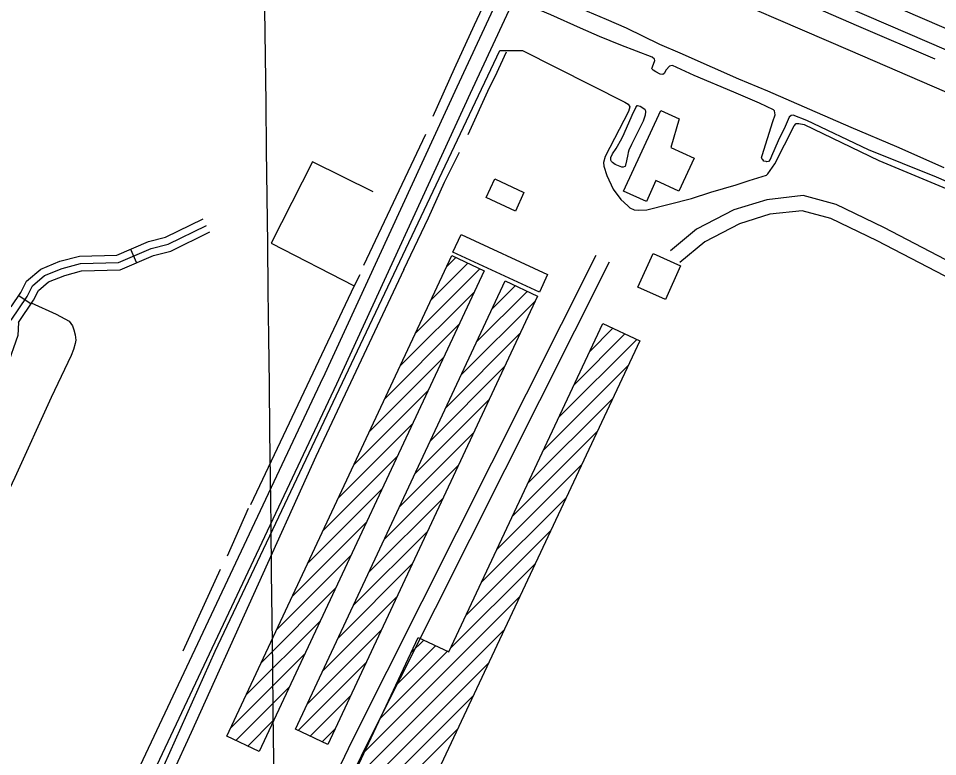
# Model space of a CAD drawing. Extents: x 3677843 to 3715951, y 511991 to 537744.
# Drawn here: x 3707889 to 3709745, y 525668 to 527158 of the extents above; entities that cross this region are included whole.
import ezdxf

# ---------------------------------------------------------------- set-up
doc = ezdxf.new("R2010")
doc.units = 0
for name, color, linetype in [('V-BLDG-OTLN', 7, 'Continuous'), ('V-GRID-MAJR', 7, 'Continuous'), ('V-RAIL-TRAK', 7, 'Continuous'), ('V-ROAD-CNTR', 7, 'Continuous'), ('V-SITE-OTLN', 7, 'Continuous'), ('V-TOPO-SHOR', 7, 'Continuous')]:
    doc.layers.add(name, color=color, linetype=linetype)

msp = doc.modelspace()

# ---------------------------------------------------------------- linework, layer by layer
at = {"layer": 'V-BLDG-OTLN'}
for p, q in [((3708721.946416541, 526589.1018093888), (3708796.5520410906, 526663.707433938)), ((3708753.0609565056, 526655.5716884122), (3708772.4701125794, 526674.9808444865)), ((3708690.8318765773, 526522.6319303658), (3708820.6339696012, 526652.4340233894)), ((3708659.7173366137, 526456.1620513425), (3708809.6181393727, 526606.0628541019)), ((3708814.1838380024, 526504.5625355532), (3708916.440848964, 526606.8195465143)), ((3708845.233347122, 526570.9673837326), (3708892.3502760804, 526618.0843126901)), ((3708783.1343288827, 526438.1576873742), (3708932.7963718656, 526587.8197303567)), ((3708628.60279665, 526389.6921723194), (3708778.503350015, 526539.5927256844)), ((3709042.106960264, 526484.9982843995), (3709089.499065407, 526532.3903895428)), ((3708752.0848197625, 526371.7528391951), (3708901.7468072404, 526521.414826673)), ((3708979.662405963, 526351.84305198), (3709137.635726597, 526509.8163726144)), ((3709010.884683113, 526418.4206681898), (3709113.5673960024, 526521.1033810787)), ((3708597.4882566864, 526323.2222932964), (3708747.3885606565, 526473.1225972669)), ((3708721.0353106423, 526305.3479910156), (3708870.697242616, 526455.0099229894)), ((3708948.440128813, 526285.2654357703), (3709120.234069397, 526457.0593763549)), ((3708566.3737167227, 526256.752414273), (3708716.2737712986, 526406.6524688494)), ((3708689.985801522, 526238.9431428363), (3708839.647677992, 526388.6050193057)), ((3708917.2178516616, 526218.6878195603), (3709089.011561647, 526390.4815295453)), ((3708535.259176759, 526190.28253525), (3708685.1589819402, 526340.1823404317)), ((3708885.9955745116, 526152.1102033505), (3709057.789053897, 526323.9036827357)), ((3708658.9362924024, 526172.538294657), (3708808.598113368, 526322.200115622)), ((3708504.144636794, 526123.8126562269), (3708654.0441925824, 526273.7122120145)), ((3708627.8867832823, 526106.1334464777), (3708777.548548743, 526255.7952119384)), ((3708854.7732973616, 526085.5325871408), (3709026.5665461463, 526257.3258359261)), ((3708473.0300968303, 526057.3427772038), (3708622.929403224, 526207.242083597)), ((3708596.8372741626, 526039.7285982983), (3708746.498984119, 526189.3903082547)), ((3708823.5510202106, 526018.954970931), (3708995.3440383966, 526190.7479891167)), ((3708441.9155568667, 525990.8728981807), (3708591.814613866, 526140.7719551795)), ((3708565.7877650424, 525973.323750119), (3708715.4494194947, 526122.985404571)), ((3708792.32874306, 525952.3773547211), (3708964.1215306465, 526124.1701423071)), ((3708410.801016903, 525924.4030191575), (3708560.699824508, 526074.3018267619)), ((3708534.7382559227, 525906.9189019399), (3708684.39985487, 526056.5805008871)), ((3708761.10646591, 525885.7997385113), (3708932.899022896, 526057.5922954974)), ((3708379.6864769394, 525857.9331401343), (3708529.5850351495, 526007.8316983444)), ((3708503.688746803, 525840.5140537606), (3708653.3502902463, 525990.1755972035)), ((3708587.860436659, 525677.1983702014), (3708901.676515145, 525991.0144486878)), ((3708348.5719369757, 525791.4632611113), (3708498.4702457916, 525941.361569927)), ((3708472.639237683, 525774.1092055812), (3708622.300725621, 525923.7706935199)), ((3708556.638898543, 525610.6214930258), (3708870.454007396, 525924.4366018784)), ((3708681.5250510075, 525876.9290017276), (3708707.567681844, 525902.9716325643)), ((3708619.0819747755, 525743.7752473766), (3708755.7044793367, 525880.3977519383)), ((3708650.303512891, 525810.352124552), (3708731.6360805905, 525891.6846922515)), ((3708317.457397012, 525724.9933820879), (3708467.3554564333, 525874.8914415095)), ((3708454.0641614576, 525720.1787902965), (3708591.2511609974, 525857.3657898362)), ((3708525.417360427, 525544.0446158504), (3708839.2314996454, 525857.8587550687)), ((3708328.0478188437, 525700.2284648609), (3708436.240667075, 525808.4213130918)), ((3708478.1556048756, 525708.9148946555), (3708560.2015963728, 525790.9608861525)), ((3708523.6189242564, 525506.8908406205), (3708808.008991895, 525791.2809082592)), ((3708352.1301315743, 525688.9554385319), (3708405.1258777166, 525741.9511846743)), ((3708461.922803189, 525409.8393804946), (3708776.786484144, 525724.7030614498)), ((3708502.247048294, 525697.6509990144), (3708529.152031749, 525724.5559824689))]:
    msp.add_line(p, q, dxfattribs=at)
for points in [[(3709253.701, 526875.928), (3709222.707, 526808.823), (3709176.307, 526830.253), (3709156.855, 526788.14), (3709111.021, 526809.31), (3709186.219, 526972.118), (3709223.241, 526955.019), (3709206.4450000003, 526897.057)], [(3708892.3680000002, 526768.854), (3708833.771, 526796.09), (3708851.228, 526833.653), (3708909.828, 526806.414)], [(3708782.966, 526721.387), (3708957.345, 526640.612), (3708940.904, 526605.1140000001), (3708766.525, 526685.892)], [(3708829.403, 526648.329), (3708375.252, 525678.132), (3708309.852, 525708.746), (3708764.002, 526678.9450000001)], [(3709225.897, 526658.248), (3709195.376, 526590.199), (3709139.867, 526615.096), (3709170.3880000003, 526683.143)], [(3708937.1520000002, 526597.135), (3708514.002, 525692.155), (3708448.614, 525722.727), (3708871.765, 526627.71)], [(3709143.6520000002, 526506.995), (3708639.244, 525431.412), (3708564.348, 525466.535), (3708556.795, 525450.429), (3708628.848, 525416.637), (3708591.052, 525336.0380000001), (3708519.356, 525369.662), (3708347.023, 525002.188), (3708291.123, 525028.402), (3708308.021, 525064.431), (3708315.133, 525061.094), (3708465.518, 525381.768), (3708451.7800000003, 525388.211), (3708483.407, 525455.652), (3708496.6720000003, 525449.43), (3708524.3140000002, 525508.373), (3708511.506, 525514.38), (3708696.231, 525908.2880000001), (3708758.056, 525879.295), (3709068.869, 526542.0650000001)]]:
    msp.add_lwpolyline(points, close=True, dxfattribs=at)
at = {"layer": 'V-GRID-MAJR'}
msp.add_spline([(3708498.5100000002, 517708.623), (3708427.129, 523767.243), (3708355.725, 529827.795), (3708284.3200000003, 535888.36), (3708284.2970000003, 535890.278)], degree=3, dxfattribs=at)
at = {"layer": 'V-RAIL-TRAK'}
msp.add_lwpolyline([(3708568.614, 527526.075), (3708881.1210000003, 527391.362), (3708953.954, 527358.635), (3709233.543, 527237.803), (3709568.184, 527093.0480000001), (3709758.367, 527010.59), (3709933.17, 526934.316)], dxfattribs=at)
at = {"layer": 'V-ROAD-CNTR'}
for p, q in [((3708115.592729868, 526691.6135905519), (3708127.4437061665, 526664.0536456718)), ((3707890.010181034, 526598.513776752), (3707914.910131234, 526581.7818102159))]:
    msp.add_line(p, q, dxfattribs=at)
for points in [[(3710411.9851370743, 526855.386263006), (3709792.2873764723, 527123.9477258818), (3708938.1830846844, 527492.345989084), (3708551.241858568, 527660.795652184)], [(3710378.3142044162, 526828.1063175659), (3709806.6763476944, 527074.835824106), (3709110.285740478, 527375.6852224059), (3708535.301890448, 527624.10772556)], [(3708504.62095181, 526432.5051087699), (3708774.8224114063, 527019.3959349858), (3708985.358990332, 527472.4510288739)], [(3708531.8708973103, 526419.959133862), (3708802.0503569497, 527006.8019601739), (3709012.56493592, 527459.8090541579)], [(3710347.7872654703, 526207.7815582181), (3710317.6873256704, 526232.819508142), (3710275.925409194, 526284.0464056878), (3710242.0334769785, 526340.174293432), (3710211.20753863, 526410.236153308), (3710192.239576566, 526453.5620666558), (3710161.513638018, 526482.368009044), (3710097.0347669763, 526517.598938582), (3709963.2260345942, 526577.9598178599), (3709823.56331392, 526638.1866974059), (3709636.1296887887, 526735.3975029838), (3709540.1438807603, 526782.1784094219), (3709473.4000142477, 526800.0483736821), (3709400.2701605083, 526791.821390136), (3709333.2732945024, 526771.0564316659), (3709258.200444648, 526732.05950966), (3709205.440550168, 526688.44459689)], [(3710245.6674697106, 526276.1184215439), (3710215.3535303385, 526326.322321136), (3710183.73759357, 526398.1801774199), (3710167.22762659, 526435.8881020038), (3710143.779673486, 526457.8720580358), (3710083.654793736, 526490.7229923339), (3709951.1180588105, 526550.5118727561), (3709810.7013396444, 526611.062751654), (3709622.6497157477, 526708.593556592), (3709529.5959018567, 526753.9464658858), (3709471.118018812, 526769.6024345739), (3709406.442148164, 526762.3274491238), (3709344.7192716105, 526743.196487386), (3709274.858411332, 526706.905559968), (3709224.55451194, 526665.3226431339)], [(3707874.7882114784, 526575.8618220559), (3707893.819173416, 526604.182765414), (3707905.6241498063, 526627.202719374), (3707934.2140926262, 526651.7116703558), (3707973.0580149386, 526667.4076389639), (3708012.2749365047, 526678.038617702), (3708088.070784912, 526679.7796142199), (3708152.153656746, 526707.33455911), (3708186.375588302, 526716.1035415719), (3708262.28643648, 526753.5084667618)], [(3707874.5722119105, 526548.647876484), (3707906.7631475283, 526596.5507806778), (3707917.6261258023, 526617.733738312), (3707942.11207683, 526638.7246963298), (3707977.8470053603, 526653.16466745), (3708014.440932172, 526663.08464761), (3708091.3237784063, 526664.850644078), (3708157.0066470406, 526693.0935875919), (3708191.607577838, 526701.95956986), (3708268.91642322, 526740.0534936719)], [(3707889.3061824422, 526543.67988642), (3707919.7071216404, 526588.9187959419), (3707929.6281017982, 526608.2647572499), (3707950.0100610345, 526625.7377223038), (3707982.635995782, 526638.921695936), (3708016.6069278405, 526648.1306775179), (3708094.5767719, 526649.921673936), (3708161.859637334, 526678.8526160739), (3708196.8395673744, 526687.8155981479), (3708275.54640996, 526726.598520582)], [(3708563.776833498, 525700.8975719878), (3709055.4748501, 526679.7506142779)], [(3708590.5847798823, 525687.4315989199), (3709082.282796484, 526666.2846412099)], [(3707889.3061824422, 526543.67988642), (3707887.795185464, 526517.9559378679), (3707866.0402289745, 526454.1250655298), (3707808.616343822, 526336.6193005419), (3707731.794497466, 526168.9696358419), (3707666.359628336, 526031.5489106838), (3707557.488846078, 525833.0083077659), (3707481.155998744, 525691.4785908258), (3707441.5930778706, 525613.7817462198), (3707429.050102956, 525554.4548648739), (3707419.9771211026, 525509.489954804), (3707424.3321123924, 525457.7730582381), (3707441.4900780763, 525431.674110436), (3707463.8880332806, 525403.1961673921), (3707459.291042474, 525375.3722230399), (3707460.662039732, 525337.314299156)], [(3707893.5841738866, 525136.623700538), (3708504.678951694, 526432.629108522)], [(3707901.05215895, 525082.1188095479), (3708531.812897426, 526419.83513411)], [(3708206.1345487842, 524946.3400811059), (3708288.497384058, 525098.7287763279), (3708445.1320707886, 525453.8330661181), (3708563.658833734, 525700.6575724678)], [(3708233.6814936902, 524934.21310536), (3708315.46133013, 525085.5228027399), (3708472.3860162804, 525441.283091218), (3708590.702779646, 525687.6715984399)]]:
    msp.add_lwpolyline(points, dxfattribs=at)
at = {"layer": 'V-SITE-OTLN'}
for p, q in [((3708286.613, 525880.6999999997), (3708860.968, 527092.7289999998)), ((3708860.968, 527092.7289999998), (3708906.508, 527092.8149999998)), ((3708906.508, 527092.8149999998), (3709113.634, 526988.9849999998)), ((3709113.634, 526988.9849999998), (3709120.128, 526984.8749999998)), ((3709120.128, 526984.8749999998), (3709123.6780000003, 526979.5789999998)), ((3709123.6780000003, 526979.5789999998), (3709120.755, 526969.552)), ((3709120.755, 526969.552), (3709073.819, 526878.6719999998)), ((3709416.265, 526864.416), (3709454.983, 526941.13)), ((3709454.983, 526941.13), (3709459.097, 526945.8519999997)), ((3709459.097, 526945.8519999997), (3709464.991, 526945.8689999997)), ((3709464.991, 526945.8689999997), (3709475.606, 526943.536)), ((3709475.606, 526943.536), (3709626.077, 526870.81)), ((3709073.819, 526878.6719999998), (3709070.311, 526866.875)), ((3709070.311, 526866.875), (3709070.917, 526859.8039999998)), ((3709402.169, 526843.751), (3709416.265, 526864.416)), ((3709626.077, 526870.81), (3709836.113, 526783.491)), ((3709070.917, 526859.8039999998), (3709076.856, 526840.9579999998)), ((3709399.228, 526841.388), (3709402.169, 526843.751)), ((3709076.856, 526840.9579999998), (3709089.89, 526813.285)), ((3709338.009, 526822.1309999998), (3709364.477, 526830.6949999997)), ((3709364.477, 526830.6949999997), (3709399.228, 526841.388)), ((3709089.89, 526813.285), (3709105.264, 526792.105)), ((3709247.897, 526794.214), (3709287.356, 526806.685)), ((3709287.356, 526806.685), (3709338.009, 526822.131)), ((3709105.264, 526792.105), (3709119.44, 526779.1719999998)), ((3709157.773, 526771.013), (3709247.897, 526794.214)), ((3709119.44, 526779.1719999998), (3709123.575, 526775.645)), ((3709123.575, 526775.645), (3709132.427, 526771.541)), ((3709132.427, 526771.541), (3709140.6780000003, 526770.382)), ((3709140.6780000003, 526770.382), (3709157.773, 526771.013)), ((3707915.9020000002, 525055.3089999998), (3708286.613, 525880.6999999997))]:
    msp.add_line(p, q, dxfattribs=at)
at = {"layer": 'V-TOPO-SHOR'}
for p, q in [((3708711.137, 526923.605), (3708586.022, 526658.848)), ((3709811.072, 526807.41), (3709742.2660000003, 526837.536)), ((3708353.034, 526168.149), (3708310.728, 526072.438)), ((3708296.6380000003, 526045.1460000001), (3708220.966, 525880.52))]:
    msp.add_line(p, q, dxfattribs=at)
for points in [[(3709116.995, 527138.291), (3709076.168, 527155.275), (3709038.278, 527171.853), (3708977.809, 527198.971), (3708925.198, 527221.202), (3708856.881, 527249.083), (3708746.94, 527297.457), (3708629.802, 527344.008)], [(3709740.074, 527075.657), (3709585.674, 527141.336), (3709478.5530000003, 527187.529), (3709358.094, 527239.5700000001), (3709233.514, 527292.974), (3709111.0870000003, 527347.363)], [(3709105.123, 527103.569), (3709062.129, 527121.313), (3709024.239, 527137.8910000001), (3708963.77, 527165.009), (3708917.723, 527184.4670000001), (3708842.842, 527215.121), (3708732.901, 527263.495), (3708606.8570000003, 527315.719)], [(3708726.345, 526960.512), (3708769.458, 527056.907), (3708809.844, 527144.6680000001), (3708842.842, 527215.121)], [(3709290.2970000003, 527058.9720000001), (3709225.115, 527087.783), (3709183.913, 527104.935), (3709116.995, 527138.291)], [(3709253.056, 527042.573), (3709209.886, 527062.461), (3709206.556, 527062.259), (3709203.423, 527061.272), (3709196.58, 527053.61), (3709193.068, 527046.743), (3709189.9390000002, 527044.382), (3709185.036, 527045.156), (3709176.205, 527049.643), (3709170.3170000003, 527053.155), (3709168.3510000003, 527055.308), (3709168.1520000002, 527056.483), (3709169.319, 527060.209), (3709173.995, 527072.568), (3709173.202, 527075.704), (3709168.684, 527079.613), (3709105.123, 527103.569)], [(3708797.409, 526923.337), (3708840.4080000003, 527018.343), (3708851.359, 527040.769), (3708874.4280000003, 527089.946)], [(3709757.947, 526856.213), (3709662.318, 526898.509), (3709570.1890000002, 526937.314), (3709486.804, 526973.814), (3709402.253, 527010.8910000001), (3709343.362, 527035.2170000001), (3709290.2970000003, 527058.9720000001)], [(3709742.2660000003, 526837.536), (3709605.2460000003, 526892.545), (3709481.031, 526951.665), (3709453.045, 526962.664), (3709448.97, 526962.073), (3709444.9, 526958.568), (3709436.79, 526939.325), (3709422.878, 526910.752), (3709409.556, 526879.845), (3709406.66, 526872.849), (3709403.174, 526868.764), (3709400.264, 526868.174), (3709398.515, 526868.751), (3709394.098, 526869.855), (3709392.097, 526872.8150000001), (3709390.931, 526873.394), (3709389.176, 526876.302), (3709390.913, 526880.968), (3709412.3000000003, 526949.754), (3709416.929, 526963.16), (3709415.745, 526971.313), (3709413.41, 526973.056), (3709385.416, 526986.968), (3709333.522, 527008.98), (3709253.056, 527042.573)], [(3709112.25, 526925.309), (3709128.273, 526962.681), (3709135.507, 526977.631), (3709138.0530000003, 526981.762), (3709139.034, 526981.963), (3709144.145, 526980.599), (3709153.787, 526974.727), (3709154.578, 526972.96), (3709154.977, 526970.015), (3709154.602, 526962.349), (3709150.504, 526950.551), (3709127.038, 526903.338), (3709121.37, 526891.929), (3709120.006, 526887.013), (3709119.2290000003, 526882.885), (3709116.901, 526870.107), (3709114.957, 526861.655), (3709113.784, 526859.095), (3709113.589, 526858.507), (3709110.251, 526857.5160000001), (3709107.5, 526857.51), (3709094.127, 526862.587), (3709088.419, 526866.699), (3709086.646, 526869.052), (3709085.2630000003, 526871.801), (3709085.257, 526874.355), (3709085.446, 526877.6950000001), (3709087.596, 526882.612), (3709088.18, 526884.382), (3709095.62, 526895.011), (3709107.167, 526915.079), (3709112.25, 526925.309)], [(3708667.59, 526650.693), (3708716.8570000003, 526755.341), (3708749.694, 526827.335), (3708779.81, 526887.534)], [(3708605.167, 526807.7660000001), (3708482.9220000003, 526868.116), (3708399.3140000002, 526704.02), (3708567.113, 526618.009)], [(3708667.59, 526650.693), (3708489.838, 526273.486), (3708237.911, 525716.346), (3708161.228, 525549.243)], [(3708578.2090000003, 526640.291), (3708567.113, 526618.009), (3708357.697, 526175.974)], [(3707915.29, 526583.4180000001), (3707965.329, 526561.0210000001), (3707991.65, 526546.318), (3707998.404, 526537.231), (3708001.367, 526529.201), (3708003.645, 526519.281), (3708004.943, 526508.432), (3708003.8030000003, 526501.465), (3708000.298, 526489.474), (3707995.525, 526477.518), (3707955.398, 526392.724), (3707882.043, 526231.221), (3707761.346, 525976.849), (3707627.599, 525686.572), (3707469.219, 525347.034)]]:
    msp.add_lwpolyline(points, dxfattribs=at)

doc.saveas('drawing.dxf')
